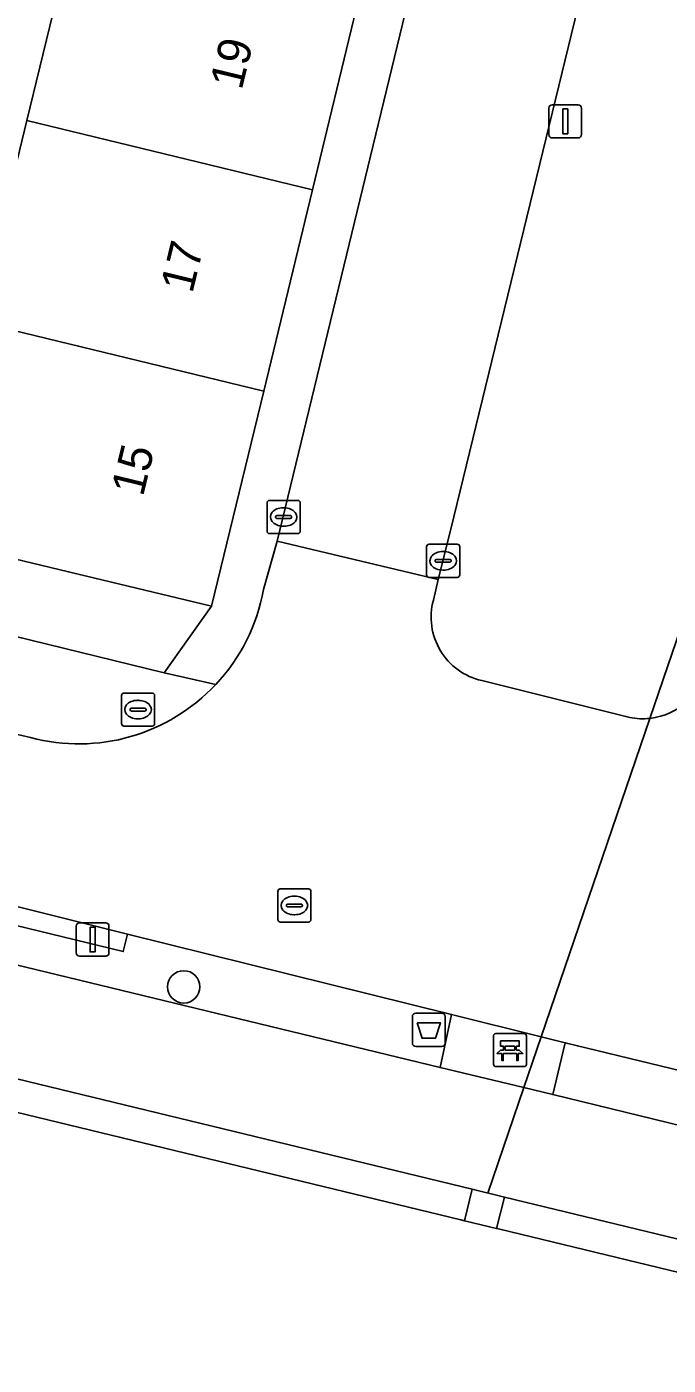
# Model space of a CAD drawing. Extents: x 162803 to 163818, y 381639 to 382475.
# Drawn here: x 163203.73 to 163223.1, y 382339.77 to 382380.19 of the extents above; entities that cross this region are included whole.
import ezdxf

# ---------------------------------------------------------------- set-up
doc = ezdxf.new("R2010")
doc.units = 0
for name, color, linetype in [('IMGEO_Afvalbak', 7, 'Continuous'), ('IMGEO_Bank', 7, 'Continuous'), ('IMGEO_Boom', 7, 'Continuous'), ('IMGEO_Brandkraan', 7, 'Continuous'), ('IMGEO_Duiker', 7, 'Continuous'), ('IMGEO_Erf', 7, 'Continuous'), ('IMGEO_Groenvoorziening', 7, 'Continuous'), ('IMGEO_Haag', 7, 'Continuous'), ('IMGEO_Kolk', 7, 'Continuous'), ('IMGEO_Lichtmast', 7, 'Continuous'), ('IMGEO_Oever', 7, 'Continuous'), ('IMGEO_Pand', 7, 'Continuous'), ('IMGEO_Pand_nummerreeks', 7, 'Continuous'), ('IMGEO_Rijbaan_lokaal_open', 7, 'Continuous'), ('IMGEO_Rioolput', 7, 'Continuous'), ('IMGEO_Terreindeel_gesloten', 7, 'Continuous'), ('IMGEO_Voetpad_open', 7, 'Continuous'), ('IMGEO_Waterloop', 7, 'Continuous')]:
    doc.layers.add(name, color=color, linetype=linetype)

msp = doc.modelspace()

# ---------------------------------------------------------------- linework, layer by layer
at = {"layer": 'IMGEO_Afvalbak'}
for p, q in [((163215.378, 382349.499), (163215.378, 382350.299)), ((163215.378, 382350.299), (163215.378, 382349.499)), ((163215.478, 382350.399), (163216.268, 382350.399)), ((163216.268, 382350.399), (163215.478, 382350.399)), ((163216.368, 382350.299), (163216.368, 382349.499)), ((163216.368, 382349.499), (163216.368, 382350.299)), ((163216.268, 382349.399), (163215.478, 382349.399)), ((163215.478, 382349.399), (163216.268, 382349.399))]:
    msp.add_line(p, q, dxfattribs=at)
msp.add_lwpolyline([(163215.521, 382350.113), (163216.225, 382350.113), (163216.076, 382349.643), (163215.67, 382349.643), (163215.521, 382350.113)], dxfattribs=at)
for centre, start, end in [((163215.478, 382350.299), 90, 180), ((163215.478, 382350.299), 90, 180), ((163216.268, 382350.299), 0, 90), ((163216.268, 382350.299), 360, 90), ((163215.478, 382349.499), 180, 270), ((163215.478, 382349.499), 180, 270), ((163216.268, 382349.499), 270, 0), ((163216.268, 382349.499), 270, 0)]:
    msp.add_arc(centre, 0.1, start, end, dxfattribs=at)
at = {"layer": 'IMGEO_Bank'}
for p, q in [((163217.9, 382349.787), (163218.741, 382349.787)), ((163218.741, 382349.787), (163217.9, 382349.787)), ((163217.825, 382348.862), (163217.825, 382349.703)), ((163217.825, 382349.703), (163217.825, 382348.862)), ((163218.134, 382349.293), (163218.134, 382349.399)), ((163218.178, 382349.399), (163218.178, 382349.293)), ((163218.466, 382349.405), (163218.184, 382349.405)), ((163218.472, 382349.293), (163218.472, 382349.399)), ((163218.516, 382349.399), (163218.516, 382349.293)), ((163218.825, 382349.712), (163218.825, 382348.871)), ((163218.825, 382348.871), (163218.825, 382349.712)), ((163218.522, 382349.185), (163218.129, 382349.185)), ((163218.184, 382349.287), (163218.466, 382349.287)), ((163218.75, 382348.787), (163217.909, 382348.787)), ((163217.909, 382348.787), (163218.75, 382348.787))]:
    msp.add_line(p, q, dxfattribs=at)
for points in [[(163218.128, 382349.405), (163218.042, 382349.405), (163218.042, 382349.566), (163218.605, 382349.566), (163218.605, 382349.405), (163218.522, 382349.405)], [(163218.072, 382349.185), (163217.93, 382349.185), (163218.042, 382349.287), (163218.128, 382349.287)], [(163218.122, 382349.178), (163218.122, 382348.971), (163218.079, 382348.971), (163218.079, 382349.178)], [(163218.522, 382349.287), (163218.605, 382349.287), (163218.717, 382349.185), (163218.578, 382349.185)], [(163218.572, 382349.178), (163218.572, 382348.971), (163218.528, 382348.971), (163218.528, 382349.178)]]:
    msp.add_lwpolyline(points, dxfattribs=at)
for centre, radius, start, end in [((163217.903, 382349.709), 0.0779, 92.4484, 184.2845), ((163217.903, 382349.709), 0.0779, 92.4484, 184.2845), ((163218.747, 382349.709), 0.0779, 2.4484, 94.2845), ((163218.747, 382349.709), 0.0779, 2.4484, 94.2845), ((163218.127, 382349.398), 0.00671, 2.8957, 87.1043), ((163218.184, 382349.398), 0.00671, 92.8957, 177.1043), ((163218.466, 382349.398), 0.00671, 2.8957, 87.1043), ((163218.523, 382349.398), 0.00671, 92.8957, 177.1043), ((163218.072, 382349.178), 0.00671, 2.8957, 87.1043), ((163218.129, 382349.178), 0.00671, 92.8957, 177.1043), ((163218.127, 382349.294), 0.00671, 272.8957, 357.1043), ((163218.184, 382349.294), 0.00671, 182.8957, 267.1043), ((163218.466, 382349.294), 0.00671, 272.8957, 357.1043), ((163218.523, 382349.294), 0.00671, 182.8957, 267.1043), ((163218.521, 382349.178), 0.00671, 2.8957, 87.1043), ((163218.578, 382349.178), 0.00671, 92.8957, 177.1043), ((163217.903, 382348.865), 0.0779, 182.4484, 274.2845), ((163217.903, 382348.865), 0.0779, 182.4484, 274.2845), ((163218.747, 382348.865), 0.0779, 272.4484, 4.2845), ((163218.747, 382348.865), 0.0779, 272.4484, 4.2845)]:
    msp.add_arc(centre, radius, start, end, dxfattribs=at)
at = {"layer": 'IMGEO_Boom'}
msp.add_circle((163208.473, 382351.196), 0.489, dxfattribs=at)
at = {"layer": 'IMGEO_Brandkraan'}
for p, q in [((163206.593, 382359.142), (163206.593, 382359.994)), ((163206.668, 382360.068), (163207.52, 382360.068)), ((163207.081, 382359.848), (163207.106, 382359.848)), ((163207.594, 382359.994), (163207.594, 382359.142)), ((163206.852, 382359.562), (163206.852, 382359.574)), ((163207.29, 382359.525), (163206.892, 382359.525)), ((163206.895, 382359.611), (163207.293, 382359.611)), ((163207.336, 382359.574), (163207.336, 382359.562)), ((163207.52, 382359.068), (163206.668, 382359.068)), ((163207.104, 382359.288), (163207.079, 382359.288))]:
    msp.add_line(p, q, dxfattribs=at)
for points in [[(163206.593, 382359.142), (163206.593, 382359.994)], [(163206.668, 382360.068), (163207.52, 382360.068)], [(163207.594, 382359.994), (163207.594, 382359.142)], [(163207.52, 382359.068), (163206.668, 382359.068)]]:
    msp.add_lwpolyline(points, dxfattribs=at)
for centre, radius, start, end in [((163206.67, 382359.992), 0.0765, 91.552, 178.448), ((163206.67, 382359.992), 0.0765, 91.552, 178.448), ((163207.518, 382359.992), 0.0765, 1.552, 88.448), ((163207.518, 382359.992), 0.0765, 1.552, 88.448), ((163206.892, 382359.571), 0.0403, 85.8775, 175.7526), ((163206.889, 382359.561), 0.0366, 178.938, 274.7102), ((163207.293, 382359.568), 0.043, 264.8664, 352.4533), ((163207.297, 382359.573), 0.0386, 1.7309, 96.639), ((163206.67, 382359.144), 0.0765, 181.552, 268.448), ((163206.67, 382359.144), 0.0765, 181.552, 268.448), ((163207.518, 382359.144), 0.0765, 271.552, 358.448), ((163207.518, 382359.144), 0.0765, 271.552, 358.448)]:
    msp.add_arc(centre, radius, start, end, dxfattribs=at)
for centre, major_axis, ratio, start_param, end_param in [((163207.08, 382359.568), (-0.387, 0.002), 0.722429, 4.712389, 7.853982), ((163207.105, 382359.568), (-0.39, 0.002), 0.717154, 1.570796, 4.712389)]:
    msp.add_ellipse(centre, major_axis=major_axis, ratio=ratio, start_param=start_param, end_param=end_param, dxfattribs=at)
at = {"layer": 'IMGEO_Duiker'}
msp.add_lwpolyline([(163217.653, 382344.971), (163218.74, 382348.154), (163219.264, 382349.69), (163222.547, 382359.303), (163223.883, 382363.216), (163227.195, 382372.915), (163235.759, 382397.994), (163236.274, 382399.504), (163238.509, 382406.047), (163239.271, 382408.279)], dxfattribs=at)
at = {"layer": 'IMGEO_Erf'}
msp.add_lwpolyline([(163205.212, 382383.439), (163206.688, 382389.519), (163208.175, 382395.645), (163200.866, 382397.419), (163199.986, 382393.797), (163197.735, 382394.344), (163193.607, 382377.303), (163195.897, 382376.751), (163195.002, 382373.041), (163194.185, 382369.653), (163191.895, 382370.205), (163190.618, 382364.906), (163207.881, 382360.68), (163209.314, 382362.694), (163204.997, 382363.731), (163200.679, 382364.768), (163200.748, 382365.055), (163201.929, 382369.915), (163202.26, 382371.28), (163203.736, 382377.359)], close=True, dxfattribs=at)
at = {"layer": 'IMGEO_Groenvoorziening'}
for points in [[(163222.685, 382390.285), (163222.398, 382389.067), (163216.531, 382364.977), (163216.16, 382363.499), (163216.012, 382362.872)], [(163217.472, 382360.444), (163221.941, 382359.33)], [(163257.104, 382340.006), (163257.21, 382340.506), (163255.025, 382341.034), (163254.891, 382340.544), (163228.196, 382347.039), (163228.306, 382347.496), (163219.993, 382349.508), (163219.616, 382347.944), (163281.197, 382332.909), (163315.558, 382324.549), (163315.675, 382325.036), (163315.967, 382324.979), (163316.019, 382325.849)]]:
    msp.add_lwpolyline(points, dxfattribs=at)
for points in [[(163201.772, 382354.033), (163153.62, 382365.748), (163124.581, 382372.713), (163124.454, 382372.23), (163148.78, 382366.321), (163206.647, 382352.263), (163206.773, 382352.791)], [(163216.559, 382350.363), (163206.773, 382352.791), (163206.647, 382352.263), (163148.78, 382366.321), (163124.454, 382372.23), (163124.148, 382371.07), (163148.497, 382365.155), (163216.212, 382348.759)], [(163218.158, 382344.843), (163314.82, 382321.474), (163315.558, 382324.549), (163281.197, 382332.909), (163219.616, 382347.944), (163218.74, 382348.154), (163216.212, 382348.759), (163148.497, 382365.155), (163124.148, 382371.07), (163123.911, 382370.173), (163125.652, 382364.786), (163126.114, 382365.214), (163126.842, 382365.684), (163127.64, 382366.022), (163128.485, 382366.217), (163129.35, 382366.263), (163130.175, 382366.165), (163130.35, 382366.125), (163217.181, 382345.09)]]:
    msp.add_lwpolyline(points, close=True, dxfattribs=at)
for centre, radius, start, end in [((163217.909, 382362.36), 1.965, 164.8802, 257.1583), ((163222.333, 382361.278), 1.987, 276.1878, 350.2916), ((163222.331, 382361.258), 1.967, 258.58, 276.3178)]:
    msp.add_arc(centre, radius, start, end, dxfattribs=at)
at = {"layer": 'IMGEO_Haag'}
msp.add_lwpolyline([(163201.772, 382354.033), (163153.62, 382365.748), (163124.581, 382372.713), (163124.454, 382372.23), (163148.78, 382366.321), (163206.647, 382352.263), (163206.773, 382352.791)], close=True, dxfattribs=at)
at = {"layer": 'IMGEO_Kolk'}
for p, q in [((163211.064, 382365.883), (163211.916, 382365.883)), ((163210.989, 382364.957), (163210.989, 382365.809)), ((163211.477, 382365.663), (163211.502, 382365.663)), ((163211.99, 382365.809), (163211.99, 382364.957)), ((163211.248, 382365.377), (163211.248, 382365.389)), ((163211.686, 382365.34), (163211.288, 382365.34)), ((163211.291, 382365.426), (163211.689, 382365.426)), ((163211.5, 382365.103), (163211.475, 382365.103)), ((163211.732, 382365.389), (163211.732, 382365.377)), ((163211.916, 382364.883), (163211.064, 382364.883)), ((163215.807, 382363.634), (163215.807, 382364.486)), ((163215.882, 382364.56), (163216.734, 382364.56)), ((163216.295, 382364.34), (163216.32, 382364.34)), ((163216.808, 382364.486), (163216.808, 382363.634)), ((163216.066, 382364.054), (163216.066, 382364.066)), ((163216.504, 382364.017), (163216.106, 382364.017)), ((163216.109, 382364.103), (163216.507, 382364.103)), ((163216.55, 382364.066), (163216.55, 382364.054)), ((163216.734, 382363.56), (163215.882, 382363.56)), ((163216.318, 382363.78), (163216.293, 382363.78))]:
    msp.add_line(p, q, dxfattribs=at)
for points in [[(163211.064, 382365.883), (163211.916, 382365.883)], [(163210.989, 382364.957), (163210.989, 382365.809)], [(163211.99, 382365.809), (163211.99, 382364.957)], [(163211.916, 382364.883), (163211.064, 382364.883)], [(163215.807, 382363.634), (163215.807, 382364.486)], [(163215.882, 382364.56), (163216.734, 382364.56)], [(163216.808, 382364.486), (163216.808, 382363.634)], [(163216.734, 382363.56), (163215.882, 382363.56)]]:
    msp.add_lwpolyline(points, dxfattribs=at)
for centre, radius, start, end in [((163211.066, 382365.807), 0.0765, 91.552, 178.448), ((163211.066, 382365.807), 0.0765, 91.552, 178.448), ((163211.914, 382365.807), 0.0765, 1.552, 88.448), ((163211.914, 382365.807), 0.0765, 1.552, 88.448), ((163211.288, 382365.386), 0.0403, 85.8775, 175.7526), ((163211.285, 382365.376), 0.0366, 178.938, 274.7102), ((163211.689, 382365.383), 0.043, 264.8664, 352.4533), ((163211.693, 382365.388), 0.0386, 1.7309, 96.639), ((163211.066, 382364.959), 0.0765, 181.552, 268.448), ((163211.066, 382364.959), 0.0765, 181.552, 268.448), ((163211.914, 382364.959), 0.0765, 271.552, 358.448), ((163211.914, 382364.959), 0.0765, 271.552, 358.448), ((163215.884, 382364.484), 0.0765, 91.552, 178.448), ((163215.884, 382364.484), 0.0765, 91.552, 178.448), ((163216.732, 382364.484), 0.0765, 1.552, 88.448), ((163216.732, 382364.484), 0.0765, 1.552, 88.448), ((163216.106, 382364.063), 0.0403, 85.8775, 175.7526), ((163216.103, 382364.053), 0.0366, 178.938, 274.7102), ((163216.507, 382364.06), 0.043, 264.8664, 352.4533), ((163216.511, 382364.065), 0.0386, 1.7309, 96.639), ((163215.884, 382363.636), 0.0765, 181.552, 268.448), ((163215.884, 382363.636), 0.0765, 181.552, 268.448), ((163216.732, 382363.636), 0.0765, 271.552, 358.448), ((163216.732, 382363.636), 0.0765, 271.552, 358.448)]:
    msp.add_arc(centre, radius, start, end, dxfattribs=at)
for centre, major_axis, ratio, start_param, end_param in [((163211.476, 382365.383), (-0.387, 0.002), 0.722429, 4.712389, 7.853982), ((163211.501, 382365.383), (-0.39, 0.002), 0.717154, 1.570796, 4.712389), ((163216.294, 382364.06), (-0.387, 0.002), 0.722429, 4.712389, 7.853982), ((163216.319, 382364.06), (-0.39, 0.002), 0.717154, 1.570796, 4.712389)]:
    msp.add_ellipse(centre, major_axis=major_axis, ratio=ratio, start_param=start_param, end_param=end_param, dxfattribs=at)
at = {"layer": 'IMGEO_Lichtmast'}
for p, q in [((163219.497, 382376.928), (163219.497, 382377.728)), ((163219.497, 382377.728), (163219.497, 382376.928)), ((163219.597, 382377.828), (163220.387, 382377.828)), ((163220.387, 382377.828), (163219.597, 382377.828)), ((163220.487, 382377.728), (163220.487, 382376.928)), ((163220.487, 382376.928), (163220.487, 382377.728)), ((163220.387, 382376.828), (163219.597, 382376.828)), ((163219.597, 382376.828), (163220.387, 382376.828)), ((163205.226, 382352.227), (163205.226, 382353.027)), ((163205.226, 382353.027), (163205.226, 382352.227)), ((163205.326, 382353.127), (163206.116, 382353.127)), ((163206.116, 382353.127), (163205.326, 382353.127)), ((163206.216, 382353.027), (163206.216, 382352.227)), ((163206.216, 382352.227), (163206.216, 382353.027)), ((163206.116, 382352.127), (163205.326, 382352.127)), ((163205.326, 382352.127), (163206.116, 382352.127))]:
    msp.add_line(p, q, dxfattribs=at)
for points in [[(163219.917, 382377.703), (163220.067, 382377.703), (163220.067, 382376.953), (163219.917, 382376.953), (163219.917, 382377.703)], [(163205.646, 382353.002), (163205.796, 382353.002), (163205.796, 382352.252), (163205.646, 382352.252), (163205.646, 382353.002)]]:
    msp.add_lwpolyline(points, dxfattribs=at)
for centre, start, end in [((163219.597, 382377.728), 90, 180), ((163219.597, 382377.728), 90, 180), ((163220.387, 382377.728), 0, 90), ((163220.387, 382377.728), 360, 90), ((163219.597, 382376.928), 180, 270), ((163219.597, 382376.928), 180, 270), ((163220.387, 382376.928), 270, 0), ((163220.387, 382376.928), 270, 0), ((163205.326, 382353.027), 90, 180), ((163205.326, 382353.027), 90, 180), ((163206.116, 382353.027), 0, 90), ((163206.116, 382353.027), 360, 90), ((163205.326, 382352.227), 180, 270), ((163205.326, 382352.227), 180, 270), ((163206.116, 382352.227), 270, 0), ((163206.116, 382352.227), 270, 0)]:
    msp.add_arc(centre, 0.1, start, end, dxfattribs=at)
at = {"layer": 'IMGEO_Oever'}
msp.add_lwpolyline([(163130.115, 382365.153), (163216.841, 382344.161), (163216.951, 382344.135), (163217.181, 382345.09), (163130.35, 382366.125)], dxfattribs=at)
msp.add_lwpolyline([(163218.158, 382344.843), (163217.922, 382343.9), (163218.023, 382343.875), (163314.587, 382320.502), (163314.82, 382321.474)], close=True, dxfattribs=at)
at = {"layer": 'IMGEO_Pand'}
for points in [[(163203.736, 382377.359), (163212.36, 382375.266), (163213.834, 382381.347), (163205.212, 382383.439)], [(163203.736, 382377.359), (163202.26, 382371.28), (163210.887, 382369.187), (163212.36, 382375.266)], [(163210.887, 382369.187), (163202.26, 382371.28), (163201.929, 382369.915), (163200.748, 382365.055), (163200.679, 382364.768), (163204.997, 382363.731), (163209.314, 382362.694)]]:
    msp.add_lwpolyline(points, close=True, dxfattribs=at)
at = {"layer": 'IMGEO_Rijbaan_lokaal_open'}
for points in [[(163218.223, 382393.228), (163211.291, 382364.656), (163216.16, 382363.499), (163216.531, 382364.977), (163222.398, 382389.067), (163222.685, 382390.285)], [(163216.012, 382362.872), (163216.16, 382363.499), (163211.291, 382364.656), (163210.882, 382363.191)], [(163221.941, 382359.33), (163217.472, 382360.444)], [(163203.846, 382358.721), (163202.931, 382358.934), (163201.772, 382354.033), (163206.773, 382352.791), (163216.559, 382350.363), (163219.264, 382349.69), (163219.993, 382349.508), (163228.306, 382347.496), (163232.659, 382346.442), (163233.817, 382351.293), (163233.29, 382351.431)]]:
    msp.add_lwpolyline(points, dxfattribs=at)
for centre, radius, start, end in [((163205.303, 382364.202), 5.67, 316.8566, 349.7258), ((163217.909, 382362.36), 1.965, 164.8802, 257.1583), ((163222.333, 382361.278), 1.987, 276.1878, 350.2916), ((163205.3, 382364.207), 5.675, 255.1548, 316.8442), ((163222.331, 382361.258), 1.967, 258.58, 276.3178)]:
    msp.add_arc(centre, radius, start, end, dxfattribs=at)
at = {"layer": 'IMGEO_Rioolput'}
for p, q in [((163211.314, 382353.228), (163211.314, 382354.08)), ((163211.389, 382354.154), (163212.241, 382354.154)), ((163211.802, 382353.934), (163211.827, 382353.934)), ((163212.315, 382354.08), (163212.315, 382353.228)), ((163211.573, 382353.648), (163211.573, 382353.66)), ((163212.011, 382353.611), (163211.613, 382353.611)), ((163211.616, 382353.697), (163212.014, 382353.697)), ((163211.825, 382353.374), (163211.8, 382353.374)), ((163212.057, 382353.66), (163212.057, 382353.648)), ((163212.241, 382353.154), (163211.389, 382353.154))]:
    msp.add_line(p, q, dxfattribs=at)
for points in [[(163211.314, 382353.228), (163211.314, 382354.08)], [(163211.389, 382354.154), (163212.241, 382354.154)], [(163212.315, 382354.08), (163212.315, 382353.228)], [(163212.241, 382353.154), (163211.389, 382353.154)]]:
    msp.add_lwpolyline(points, dxfattribs=at)
for centre, radius, start, end in [((163211.391, 382354.078), 0.0765, 91.552, 178.448), ((163211.391, 382354.078), 0.0765, 91.552, 178.448), ((163212.239, 382354.078), 0.0765, 1.552, 88.448), ((163212.239, 382354.078), 0.0765, 1.552, 88.448), ((163211.613, 382353.657), 0.0403, 85.8775, 175.7526), ((163211.61, 382353.647), 0.0366, 178.938, 274.7102), ((163212.014, 382353.654), 0.043, 264.8664, 352.4533), ((163212.018, 382353.659), 0.0386, 1.7309, 96.639), ((163211.391, 382353.23), 0.0765, 181.552, 268.448), ((163211.391, 382353.23), 0.0765, 181.552, 268.448), ((163212.239, 382353.23), 0.0765, 271.552, 358.448), ((163212.239, 382353.23), 0.0765, 271.552, 358.448)]:
    msp.add_arc(centre, radius, start, end, dxfattribs=at)
for centre, major_axis, ratio, start_param, end_param in [((163211.801, 382353.654), (-0.387, 0.002), 0.722429, 4.712389, 7.853982), ((163211.826, 382353.654), (-0.39, 0.002), 0.717154, 1.570796, 4.712389)]:
    msp.add_ellipse(centre, major_axis=major_axis, ratio=ratio, start_param=start_param, end_param=end_param, dxfattribs=at)
at = {"layer": 'IMGEO_Terreindeel_gesloten'}
msp.add_lwpolyline([(163218.158, 382344.843), (163217.181, 382345.09), (163216.951, 382344.135), (163217.922, 382343.9)], close=True, dxfattribs=at)
at = {"layer": 'IMGEO_Voetpad_open'}
for points in [[(163210.882, 382363.191), (163211.291, 382364.656), (163218.223, 382393.228)], [(163213.834, 382381.347), (163212.36, 382375.266), (163210.887, 382369.187), (163209.314, 382362.694), (163207.881, 382360.68), (163209.44, 382360.325)], [(163121.666, 382378.511), (163125.42, 382377.618), (163140.637, 382374), (163144.294, 382373.123), (163202.931, 382358.934), (163203.846, 382358.721)], [(163209.44, 382360.325), (163207.881, 382360.68), (163190.618, 382364.906), (163189.327, 382365.222), (163161.207, 382372.105)]]:
    msp.add_lwpolyline(points, dxfattribs=at)
msp.add_lwpolyline([(163216.559, 382350.363), (163216.212, 382348.759), (163218.74, 382348.154), (163219.616, 382347.944), (163219.993, 382349.508), (163219.264, 382349.69)], close=True, dxfattribs=at)
for centre, radius, start, end in [((163205.303, 382364.202), 5.67, 316.8566, 349.7258), ((163205.3, 382364.207), 5.675, 255.1548, 316.8442)]:
    msp.add_arc(centre, radius, start, end, dxfattribs=at)
at = {"layer": 'IMGEO_Waterloop'}
msp.add_lwpolyline([(163323.016, 382318.299), (163322.701, 382318.381), (163321.298, 382318.748), (163316.107, 382320.105), (163314.88, 382320.426), (163314.587, 382320.502), (163218.023, 382343.875), (163217.922, 382343.9), (163216.951, 382344.135), (163216.841, 382344.161), (163130.115, 382365.153)], dxfattribs=at)

# ---------------------------------------------------------------- texts
at = {"layer": 'IMGEO_Pand_nummerreeks'}
for s, p in [('19', (163210.222, 382378.25)), ('17', (163208.731, 382372.111)), ('15', (163207.241, 382365.973))]:
    msp.add_text(s, height=1, rotation=76.3536, dxfattribs=at).set_placement(p)

doc.saveas('drawing.dxf')
